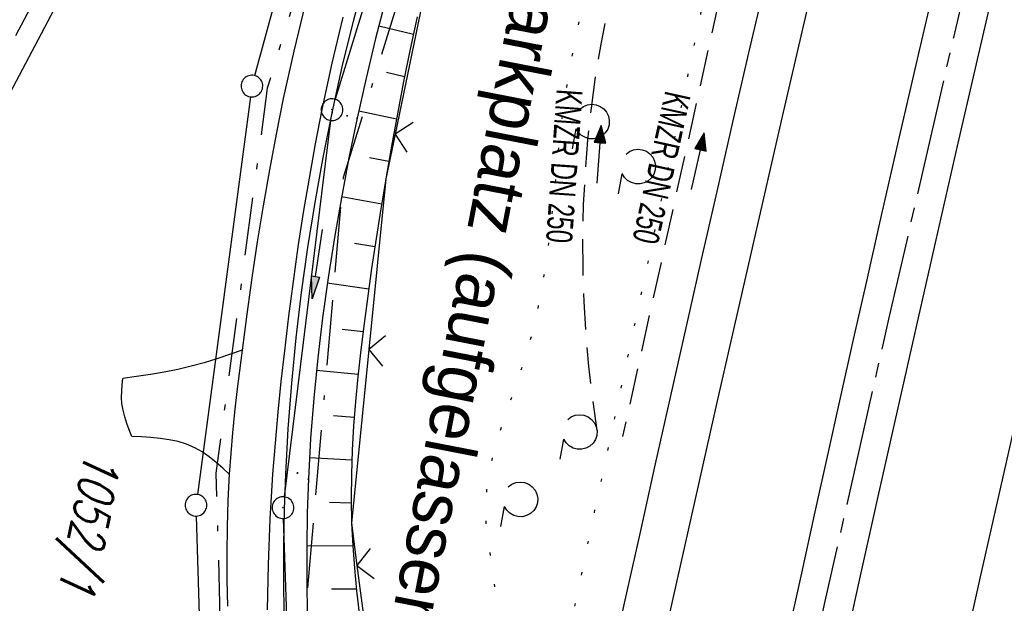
# Model space of a CAD drawing. Extents: x 510526 to 513920, y 467229 to 478797.
# Tile 319 of 467: x 512040 to 512108, y 475235 to 475275. Entities that reach past the tile are written whole.
import ezdxf

# ---------------------------------------------------------------- set-up
doc = ezdxf.new("R2010")
doc.units = 0
doc.header["$LTSCALE"] = 10
doc.header["$MEASUREMENT"] = 0
for name, pattern in [('ACAD_ISO16W100', [73, 15, -6.5, 15, -6.5, 15, -7, 1, -7]), ('ACHSE', [5.5, 4, -0.5, 0.5, -0.5]), ('AUSGEZOGEN', [0]), ('LT00', [0]), ('LT07', [0.22, 0.02, -0.2]), ('LT08', [0.42, 0.2, -0.1, 0.02, -0.1]), ('STRICHLINIE2', [0.375, 0.25, -0.125])]:
    doc.linetypes.add(name, pattern=pattern)
doc.layers.get('0').update_dxf_attribs({"linetype": 'LT00'})
for name, color, linetype in [('-AX-020', 250, 'ACHSE'), ('-Halt-Pfeil', 4, 'LT00'), ('-Haltung', 182, 'STRICHLINIE2'), ('-Haltungsbeschriftung', 182, 'LT00'), ('AS_TEXT_klein', 153, 'Continuous'), ('BAB-KABEL', 220, 'ACAD_ISO16W100'), ('DFK_AB_L', 21, 'LT00'), ('DFK_AB_P', 7, 'LT00'), ('DFK_FLUR_NR', 250, 'LT00'), ('DFK_GZPKT', 250, 'LT00'), ('DFK_KATASTER', 250, 'LT00'), ('GEHOELZ_SYMB', 252, 'Continuous'), ('GEMEINDEGRENZE', 3, 'LT08'), ('PFEIL', 140, 'AUSGEZOGEN'), ('STROM_UNTER', 80, 'LT08'), ('V90_AFBR_BAB', 250, 'LT00'), ('V90_BOESCH', 250, 'LT00'), ('V90_BOSCHUNG', 250, 'LT00'), ('V90_EINFAHRT', 250, 'LT00'), ('V90_GEHOELZ', 250, 'LT07'), ('V90_GRABEN', 250, 'LT00'), ('V90_LD_MARK', 250, 'LT00'), ('V90_PK_GR', 1, 'LT00'), ('V90_ZAUN', 40, 'LT00')]:
    doc.layers.add(name, color=color, linetype=linetype)
doc.styles.add('Haltungsbeschriftung', font='ARIAL.TTF', dxfattribs={"width": 0.75})
doc.styles.get("Standard").update_dxf_attribs({"font": 'romans.shx'})
doc.styles.add('UNIR-O', font='unir_o.shx', dxfattribs={"height": 2.5})

# ---------------------------------------------------------------- blocks, each defined once
blk = doc.blocks.new('SYMB7010')
at = {"color": 0, "linetype": 'ByBlock'}
for points in [[(-0.031408, 0.499213), (-0.093728, 0.49134), (-0.15457, 0.475719), (-0.212975, 0.452595), (-0.268021, 0.422333), (-0.31884, 0.385411), (-0.36463, 0.342411), (-0.40467, 0.29401), (-0.438329, 0.240973), (-0.465074, 0.184136), (-0.484486, 0.124395), (-0.496256, 0.062692), (-0.5002, 0)], [(0.5002, 0), (0.496256, 0.062692), (0.484485, 0.124395), (0.465074, 0.184136), (0.438329, 0.240973), (0.40467, 0.29401), (0.36463, 0.342411), (0.31884, 0.385411), (0.268021, 0.422333), (0.212975, 0.452595), (0.15457, 0.475719), (0.093728, 0.49134), (0.031408, 0.499213), (-0.031408, 0.499213)], [(-0.5002, 0), (-0.496256, -0.062692), (-0.484486, -0.124395), (-0.465075, -0.184136), (-0.438329, -0.240973), (-0.404671, -0.29401), (-0.36463, -0.342411), (-0.31884, -0.385411), (-0.268021, -0.422333), (-0.212975, -0.452595), (-0.154571, -0.475719), (-0.093728, -0.49134), (-0.031408, -0.499213), (0.031408, -0.499213)], [(0.031408, -0.499213), (0.093728, -0.491341), (0.15457, -0.475719), (0.212975, -0.452595), (0.268021, -0.422333), (0.31884, -0.385411), (0.36463, -0.342411), (0.404671, -0.294011), (0.438329, -0.240974), (0.465075, -0.184136), (0.484486, -0.124395), (0.496256, -0.062692), (0.500201, 0)]]:
    blk.add_lwpolyline(points, dxfattribs=at)
blk = doc.blocks.new('SYMB0003')
at = {"color": 0, "linetype": 'ByBlock'}
for p, q in [((-0.015712, 0), (0.010166, 0.012015)), ((0, -0.021257), (-0.015712, 0)), ((0.010166, 0.012015), (0, -0.021257))]:
    blk.add_line(p, q, dxfattribs=at)
for points in [[(-0.031395, 0.499013), (-0.093691, 0.491144), (-0.154509, 0.475528), (-0.21289, 0.452414), (-0.267913, 0.422164), (-0.318712, 0.385257), (-0.364484, 0.342274), (-0.404509, 0.293893), (-0.438154, 0.240877), (-0.464888, 0.184062), (-0.484292, 0.124345), (-0.496058, 0.062667), (-0.5, 0)], [(0.5, 0), (0.496057, 0.062667), (0.484292, 0.124345), (0.464888, 0.184062), (0.438153, 0.240877), (0.404509, 0.293893), (0.364484, 0.342274), (0.318712, 0.385257), (0.267913, 0.422164), (0.21289, 0.452414), (0.154509, 0.475528), (0.093691, 0.491144), (0.031395, 0.499013), (-0.031395, 0.499013)], [(-0.5, 0), (-0.496058, -0.062667), (-0.484292, -0.124345), (-0.464888, -0.184062), (-0.438154, -0.240877), (-0.404509, -0.293893), (-0.364485, -0.342274), (-0.318712, -0.385257), (-0.267914, -0.422164), (-0.21289, -0.452414), (-0.154509, -0.475529), (-0.093691, -0.491144), (-0.031395, -0.499014), (0.031395, -0.499014)], [(0.031395, -0.499014), (0.093691, -0.491144), (0.154509, -0.475529), (0.21289, -0.452414), (0.267914, -0.422164), (0.318712, -0.385257), (0.364485, -0.342274), (0.404509, -0.293893), (0.438154, -0.240877), (0.464889, -0.184062), (0.484292, -0.124345), (0.496058, -0.062667), (0.5, 0)]]:
    blk.add_lwpolyline(points, dxfattribs=at)
blk = doc.blocks.new('SYMB0011')
at = {"color": 0, "linetype": 'ByBlock'}
for p, q in [((0.5, 0), (-0.5, 0)), ((0, 0.5), (0, -0.5))]:
    blk.add_line(p, q, dxfattribs=at)
blk = doc.blocks.new('SYMB0024')
at = {"color": 0, "linetype": 'ByBlock'}
for p, q in [((-0.5, 0.5), (0, 0)), ((0, 0), (0.5, 0.5))]:
    blk.add_line(p, q, dxfattribs=at)
blk = doc.blocks.new('GEHOELZ_SYMB')
at = {"layer": 'GEHOELZ_SYMB'}
blk.add_line((0, 0), (1.4, 0), dxfattribs=at)
blk.add_lwpolyline([(-1.388, 0.017), (-1.612, 0.221), (-1.778, 0.474), (-1.876, 0.761), (-1.898, 1.063), (-1.844, 1.361), (-1.718, 1.636), (-1.526, 1.87), (-1.282, 2.05), (-1, 2.162), (-0.7, 2.2), (-0.4, 2.162), (-0.118, 2.05), (0.126, 1.87), (0.318, 1.636), (0.444, 1.361), (0.498, 1.063), (0.476, 0.761), (0.378, 0.474), (0.212, 0.221), (-0.012, 0.017)], dxfattribs=at)
blk = doc.blocks.new('Pfreil3')
at = {"layer": 'PFEIL'}
blk.add_hatch(color=256, dxfattribs=at).paths.add_polyline_path([(-1.549, 0.273), (-1.549, -0.273), (0, 0)])
for p, q in [((-1.549, 0), (-4.831, 0)), ((-1.549, -0.273), (-1.549, 0.273)), ((-1.549, 0.273), (0, 0)), ((0, 0), (-1.549, -0.273))]:
    blk.add_line(p, q, dxfattribs=at)
blk = doc.blocks.new('SYMB0070')
at = {"color": 0, "linetype": 'ByBlock'}
for p, q in [((-0.5, 0), (0.2, 0)), ((0.5, 0), (0.2, 0.1)), ((0.2, 0.1), (0.2, 0)), ((0.468, 0), (0.21, 0.086)), ((0.21, 0.086), (0.21, -0.086)), ((0.21, -0.086), (0.468, 0)), ((0.22, -0.072), (0.437, 0)), ((0.23, -0.058), (0.405, 0)), ((0.24, -0.045), (0.374, 0)), ((0.342, 0), (0.25, 0.031)), ((0.25, 0.031), (0.25, -0.031)), ((0.25, -0.031), (0.342, 0)), ((0.26, -0.017), (0.31, 0)), ((0.27, -0.003), (0.279, 0))]:
    blk.add_line(p, q, dxfattribs=at)
for points in [[(0.2, 0), (0.2, -0.1), (0.5, 0)], [(0.437, 0), (0.22, 0.072), (0.22, -0.072)], [(0.405, 0), (0.23, 0.058), (0.23, -0.058)], [(0.374, 0), (0.24, 0.045), (0.24, -0.045)], [(0.31, 0), (0.26, 0.017), (0.26, -0.017)], [(0.279, 0), (0.27, 0.003), (0.27, -0.003)]]:
    blk.add_lwpolyline(points, dxfattribs=at)

msp = doc.modelspace()

# ---------------------------------------------------------------- linework, layer by layer
at = {"layer": '-AX-020', "ltscale": 0.2, "flags": 128}
msp.add_lwpolyline([(513881.716, 478796.972), (513877.87, 478787.354), (513870.367, 478768.801), (513862.788, 478750.278), (513855.137, 478731.786), (513847.411, 478713.324), (513839.611, 478694.893), (513831.738, 478676.494), (513823.791, 478658.127), (513815.771, 478639.791), (513807.678, 478621.487), (513799.512, 478603.216), (513791.272, 478584.978), (513782.96, 478566.773), (513774.576, 478548.601), (513766.118, 478530.463), (513757.588, 478512.359), (513748.986, 478494.289), (513740.312, 478476.254), (513731.565, 478458.253), (513722.747, 478440.287), (513713.857, 478422.357), (513704.896, 478404.463), (513695.863, 478386.605), (513686.758, 478368.782), (513677.583, 478350.997), (513668.336, 478333.248), (513659.019, 478315.536), (513649.63, 478297.862), (513640.172, 478280.225), (513630.643, 478262.626), (513621.043, 478245.066), (513611.374, 478227.544), (513601.634, 478210.061), (513591.825, 478192.617), (513586.745, 478183.647), (513576.83, 478166.262), (513566.848, 478148.917), (513556.8, 478131.609), (513546.688, 478114.338), (513536.514, 478097.104), (513526.28, 478079.906), (513515.988, 478062.743), (513505.638, 478045.613), (513495.234, 478028.517), (513484.778, 478011.453), (513474.27, 477994.421), (513463.712, 477977.419), (513453.108, 477960.447), (513442.457, 477943.503), (513431.762, 477926.587), (513421.026, 477909.698), (513410.248, 477892.835), (513399.432, 477875.997), (513388.579, 477859.182), (513377.691, 477842.39), (513366.769, 477825.62), (513355.815, 477808.871), (513344.831, 477792.142), (513333.819, 477775.431), (513322.78, 477758.738), (513311.715, 477742.062), (513300.628, 477725.401), (513289.519, 477708.754), (513278.389, 477692.121), (513267.242, 477675.5), (513256.078, 477658.891), (513244.899, 477642.291), (513233.706, 477625.7), (513222.502, 477609.117), (513211.288, 477592.542), (513200.066, 477575.971), (513188.837, 477559.405), (513177.603, 477542.843), (513166.366, 477526.282), (513154.797, 477509.239), (513142.496, 477491.114), (513130.197, 477472.988), (513117.902, 477454.859), (513105.613, 477436.726), (513093.333, 477418.587), (513081.064, 477400.44), (513068.808, 477382.285), (513056.567, 477364.119), (513044.344, 477345.942), (513032.141, 477327.752), (513019.958, 477309.547), (513007.8, 477291.325), (512995.668, 477273.087), (512983.565, 477254.83), (512971.492, 477236.552), (512959.452, 477218.253), (512947.447, 477199.931), (512935.479, 477181.584), (512923.551, 477163.212), (512911.665, 477144.812), (512899.822, 477126.385), (512888.026, 477107.927), (512876.279, 477089.439), (512864.582, 477070.918), (512852.939, 477052.364), (512841.352, 477033.775), (512829.822, 477015.15), (512818.352, 476996.488), (512806.945, 476977.787), (512795.603, 476959.048), (512789.644, 476949.141), (512778.405, 476930.339), (512767.236, 476911.496), (512756.135, 476892.613), (512745.103, 476873.688), (512734.14, 476854.724), (512723.246, 476835.72), (512712.422, 476816.676), (512701.668, 476797.593), (512690.983, 476778.471), (512680.369, 476759.309), (512669.824, 476740.11), (512659.35, 476720.871), (512648.946, 476701.595), (512638.612, 476682.281), (512628.349, 476662.929), (512618.157, 476643.54), (512608.036, 476624.113), (512597.985, 476604.65), (512588.006, 476585.15), (512578.098, 476565.614), (512568.261, 476546.042), (512558.497, 476526.434), (512548.803, 476506.791), (512539.182, 476487.112), (512529.632, 476467.399), (512520.155, 476447.65), (512510.749, 476427.867), (512501.416, 476408.05), (512492.156, 476388.199), (512482.968, 476368.314), (512473.852, 476348.396), (512464.81, 476328.445), (512455.84, 476308.46), (512446.944, 476288.443), (512438.12, 476268.394), (512429.37, 476248.313), (512420.694, 476228.2), (512412.09, 476208.055), (512403.561, 476187.879), (512395.105, 476167.672), (512386.723, 476147.434), (512378.415, 476127.166), (512370.181, 476106.867), (512362.021, 476086.539), (512353.936, 476066.181), (512345.925, 476045.794), (512337.988, 476025.377), (512330.127, 476004.932), (512322.339, 475984.458), (512314.627, 475963.955), (512306.989, 475943.425), (512299.427, 475922.867), (512291.94, 475902.281), (512284.528, 475881.669), (512277.191, 475861.029), (512269.93, 475840.362), (512262.744, 475819.67), (512255.634, 475798.951), (512248.599, 475778.206), (512241.641, 475757.436), (512234.758, 475736.641), (512227.951, 475715.82), (512221.221, 475694.975), (512214.566, 475674.105), (512207.988, 475653.211), (512201.487, 475632.294), (512200.128, 475627.887), (512194.281, 475608.791), (512188.5, 475589.674), (512182.785, 475570.538), (512177.137, 475551.381), (512171.56, 475532.204), (512166.053, 475513.007), (512160.618, 475493.788), (512155.257, 475474.55), (512149.971, 475455.29), (512148.09, 475448.361), (512142.908, 475429.074), (512137.804, 475409.765), (512132.778, 475390.436), (512127.829, 475371.088), (512122.957, 475351.719), (512118.163, 475332.332), (512113.447, 475312.925), (512108.808, 475293.499), (512104.247, 475274.055), (512099.765, 475254.593), (512095.36, 475235.113), (512091.033, 475215.616), (512086.785, 475196.101), (512082.614, 475176.57), (512078.522, 475157.022), (512074.508, 475137.458), (512070.573, 475117.878), (512066.716, 475098.282), (512063.238, 475080.246), (512059.532, 475060.621), (512055.901, 475040.983), (512052.344, 475021.33), (512048.857, 475001.665), (512045.438, 474981.988), (512042.084, 474962.3), (512038.794, 474942.602), (512035.562, 474922.893), (512032.388, 474903.175), (512029.269, 474883.449), (512026.201, 474863.714), (512023.183, 474843.972), (512020.21, 474824.222), (512017.282, 474804.467), (512014.394, 474784.705), (512011.544, 474764.937), (512008.73, 474745.165), (512005.949, 474725.388), (512003.198, 474705.607), (512000.474, 474685.821), (511997.775, 474666.033), (511995.098, 474646.242), (511992.439, 474626.448), (511989.798, 474606.651), (511987.169, 474586.854), (511984.552, 474567.054), (511981.943, 474547.253), (511979.34, 474527.452), (511976.744, 474507.689), (511975.127, 474495.377), (511973.477, 474482.815), (511971.825, 474470.254), (511970.169, 474457.693), (511968.506, 474445.133), (511966.835, 474432.574), (511965.154, 474420.016), (511963.46, 474407.46), (511961.752, 474394.906), (511960.027, 474382.355), (511958.283, 474369.806), (511956.518, 474357.259), (511954.73, 474344.717), (511952.918, 474332.177), (511951.078, 474319.642), (511949.209, 474307.111), (511947.309, 474294.584), (511945.376, 474282.063), (511943.407, 474269.547), (511941.4, 474257.038), (511939.355, 474244.534), (511937.267, 474232.038), (511935.137, 474219.549), (511932.96, 474207.067), (511930.736, 474194.594), (511928.462, 474182.131), (511926.136, 474169.676), (511923.757, 474157.232), (511921.321, 474144.799), (511918.829, 474132.377), (511916.276, 474119.967), (511913.661, 474107.57), (511910.982, 474095.187), (511908.238, 474082.818), (511905.425, 474070.464), (511902.544, 474058.127), (511899.59, 474045.806), (511896.562, 474033.504), (511893.47, 474021.261), (511890.29, 474008.997), (511887.033, 473996.753), (511883.699, 473984.53), (511880.287, 473972.328), (511876.798, 473960.148), (511873.233, 473947.991), (511869.591, 473935.856), (511865.873, 473923.745), (511862.077, 473911.656), (511858.206, 473899.593), (511854.259, 473887.554), (511850.236, 473875.54), (511846.136, 473863.552), (511841.962, 473851.59), (511837.711, 473839.654), (511833.386, 473827.746), (511828.985, 473815.865), (511824.51, 473804.012), (511819.96, 473792.188), (511815.335, 473780.392), (511810.636, 473768.626), (511805.863, 473756.89), (511801.015, 473745.185), (511796.094, 473733.51), (511791.099, 473721.866), (511786.031, 473710.255), (511780.889, 473698.675), (511775.675, 473687.128), (511770.388, 473675.615), (511765.028, 473664.135), (511759.596, 473652.689), (511754.091, 473641.278), (511748.515, 473629.901), (511742.867, 473618.56), (511737.147, 473607.255), (511731.356, 473595.986), (511725.494, 473584.754), (511719.562, 473573.559), (511713.558, 473562.402), (511707.485, 473551.283), (511701.341, 473540.203), (511695.128, 473529.162), (511688.845, 473518.159), (511682.492, 473507.198), (511676.07, 473496.276), (511669.58, 473485.395), (511663.021, 473474.555), (511656.394, 473463.757), (511649.699, 473453.001), (511642.935, 473442.288), (511636.105, 473431.617), (511629.207, 473420.99), (511622.242, 473410.406), (511615.211, 473399.867), (511608.113, 473389.372), (511600.949, 473378.922), (511593.719, 473368.518), (511586.423, 473358.16), (511579.062, 473347.848), (511571.637, 473337.582), (511564.147, 473327.364), (511556.592, 473317.193), (511548.973, 473307.07), (511541.291, 473296.996), (511533.545, 473286.969), (511525.735, 473276.993), (511517.863, 473267.066), (511509.929, 473257.188), (511501.932, 473247.361), (511493.873, 473237.584), (511485.753, 473227.859), (511477.572, 473218.186), (511475.548, 473215.811), (511467.291, 473206.202), (511458.976, 473196.642), (511450.605, 473187.132), (511442.182, 473177.667), (511433.709, 473168.249), (511425.188, 473158.872), (511416.622, 473149.537), (511408.014, 473140.241), (511399.365, 473130.982), (511390.679, 473121.758), (511381.958, 473112.568), (511373.205, 473103.409), (511364.421, 473094.278), (511355.61, 473085.175), (511346.772, 473076.096), (511337.912, 473067.039), (511329.031, 473058.003), (511320.132, 473048.986), (511311.216, 473039.984), (511302.286, 473030.997), (511293.345, 473022.02), (511284.394, 473013.053), (511275.436, 473004.094), (511266.473, 472995.139), (511255.909, 472984.591), (511236.789, 472965.502), (511230.177, 472958.9), (511223.567, 472952.294), (511216.964, 472945.683), (511210.368, 472939.063), (511203.785, 472932.433), (511197.215, 472925.788), (511190.663, 472919.125), (511184.131, 472912.443), (511177.622, 472905.739), (511171.139, 472899.01), (511164.685, 472892.252), (511158.263, 472885.464), (511151.877, 472878.643), (511145.529, 472871.786), (511139.222, 472864.891), (511132.96, 472857.955), (511126.746, 472850.976), (511120.583, 472843.952), (511114.476, 472836.881), (511109.32, 472830.82), (511103.322, 472823.655), (511097.386, 472816.438), (511091.511, 472809.171), (511085.699, 472801.854), (511079.95, 472794.488), (511074.265, 472787.072), (511068.642, 472779.609), (511063.084, 472772.097), (511057.591, 472764.538), (511052.162, 472756.933), (511046.799, 472749.281), (511041.501, 472741.584), (511036.27, 472733.841), (511031.105, 472726.054), (511026.007, 472718.223), (511020.976, 472710.349), (511016.012, 472702.431), (511011.117, 472694.472), (511006.29, 472686.471), (511001.532, 472678.429), (510996.842, 472670.347), (510992.223, 472662.225), (510987.672, 472654.063), (510983.192, 472645.863), (510978.782, 472637.625), (510974.443, 472629.349), (510970.175, 472621.036), (510965.978, 472612.687), (510961.853, 472604.303), (510957.799, 472595.883), (510953.818, 472587.43), (510949.91, 472578.942), (510946.074, 472570.422), (510942.311, 472561.868), (510938.622, 472553.283), (510935.007, 472544.666), (510931.465, 472536.02), (510927.997, 472527.343), (510924.604, 472518.636), (510921.286, 472509.901), (510918.042, 472501.138), (510914.874, 472492.347), (510911.781, 472483.529), (510908.763, 472474.686), (510905.821, 472465.817), (510902.956, 472456.923), (510900.166, 472448.004), (510897.454, 472439.062), (510894.817, 472430.098), (510892.258, 472421.111), (510889.776, 472412.102), (510887.37, 472403.073), (510885.043, 472394.023), (510882.792, 472384.954), (510880.62, 472375.866), (510878.525, 472366.759), (510876.509, 472357.635), (510874.57, 472348.494), (510872.71, 472339.337), (510870.929, 472330.164), (510869.226, 472320.976), (510867.602, 472311.774), (510866.056, 472302.558), (510864.59, 472293.33), (510863.202, 472284.089), (510861.894, 472274.837), (510860.665, 472265.574), (510859.516, 472256.301), (510858.445, 472247.018), (510857.455, 472237.726), (510856.544, 472228.427), (510855.712, 472219.119), (510854.96, 472209.806), (510854.288, 472200.485), (510853.696, 472191.159), (510853.184, 472181.829), (510852.752, 472172.495), (510852.399, 472163.157), (510852.127, 472153.817), (510851.934, 472144.475), (510851.822, 472135.131), (510851.789, 472125.787), (510851.836, 472116.443), (510851.964, 472107.1), (510852.009, 472104.711), (510852.237, 472095.37), (510852.543, 472086.03), (510852.927, 472076.694), (510853.387, 472067.361), (510853.922, 472058.032), (510854.53, 472048.707), (510855.21, 472039.388), (510855.961, 472030.074), (510856.782, 472020.766), (510857.671, 472011.464), (510858.627, 472002.169), (510859.649, 471992.88), (510860.734, 471983.599), (510861.883, 471974.326), (510863.094, 471965.06), (510864.364, 471955.802), (510865.694, 471946.554), (510867.082, 471937.313), (510868.525, 471928.081), (510870.024, 471918.857), (510871.577, 471909.643), (510873.182, 471900.438), (510874.839, 471891.241), (510876.545, 471882.054), (510878.3, 471872.876), (510880.102, 471863.708), (510881.95, 471854.548), (510883.842, 471845.397), (510885.778, 471836.255), (510887.756, 471827.123), (510889.775, 471817.999), (510891.834, 471808.885), (510893.93, 471799.779), (510896.064, 471790.681), (510898.233, 471781.592), (510900.437, 471772.511), (510902.673, 471763.439), (510904.942, 471754.374), (510907.241, 471745.317), (510909.57, 471736.267), (510911.926, 471727.225), (510914.31, 471718.19), (510916.719, 471709.161), (510919.152, 471700.139), (510921.608, 471691.124), (510924.087, 471682.114), (510926.585, 471673.11), (510929.104, 471664.112), (510931.64, 471655.118), (510934.193, 471646.129), (510936.762, 471637.145), (510939.345, 471628.165), (510941.941, 471619.188), (510944.55, 471610.216), (510947.169, 471601.246), (510949.797, 471592.279), (510952.434, 471583.314), (510955.078, 471574.352), (510957.727, 471565.391), (510960.382, 471556.431), (510963.039, 471547.473), (510967.703, 471531.767), (510970.248, 471523.199), (510975.26, 471506.323), (510980.27, 471489.445), (510985.273, 471472.566), (510990.267, 471455.684), (510995.248, 471438.798), (511000.214, 471421.908), (511005.162, 471405.012), (511010.087, 471388.11), (511014.988, 471371.201), (511019.861, 471354.283), (511024.703, 471337.357), (511029.511, 471320.421), (511034.281, 471303.475), (511039.011, 471286.517), (511043.698, 471269.547), (511048.338, 471252.564), (511052.928, 471235.568), (511057.465, 471218.557), (511061.945, 471201.532), (511066.367, 471184.491), (511070.726, 471167.434), (511075.019, 471150.36), (511079.243, 471133.269), (511083.395, 471116.16), (511086.572, 471102.843), (511090.589, 471085.702), (511094.527, 471068.543), (511098.388, 471051.366), (511102.17, 471034.172), (511105.875, 471016.961), (511109.501, 470999.734), (511113.048, 470982.489), (511116.518, 470965.23), (511119.908, 470947.954), (511123.221, 470930.663), (511126.454, 470913.357), (511129.609, 470896.037), (511132.686, 470878.703), (511135.683, 470861.354), (511138.602, 470843.993), (511141.441, 470826.619), (511144.202, 470809.231), (511146.884, 470791.831), (511149.487, 470774.42), (511152.01, 470756.996), (511154.454, 470739.562), (511156.819, 470722.116), (511159.105, 470704.66), (511161.311, 470687.193), (511163.438, 470669.717), (511165.485, 470652.232), (511165.638, 470650.897), (511167.873, 470631.022), (511170.027, 470611.138), (511172.103, 470591.246), (511174.098, 470571.346), (511176.014, 470551.438), (511177.851, 470531.523), (511179.526, 470512.546), (511180.884, 470496.345), (511182.163, 470480.137), (511183.363, 470463.922), (511184.482, 470447.702), (511185.522, 470431.478), (511186.482, 470415.247), (511187.362, 470399.013), (511188.162, 470382.774), (511188.882, 470366.532), (511189.522, 470350.286), (511190.082, 470334.037), (511190.563, 470317.786), (511190.963, 470301.532), (511191.284, 470285.277), (511191.524, 470269.02), (511191.684, 470252.763), (511191.765, 470236.505), (511191.765, 470220.247), (511191.686, 470203.988), (511191.526, 470187.731), (511191.287, 470171.474), (511191.243, 470169.007), (511190.912, 470152.752), (511190.504, 470136.499), (511190.023, 470120.247), (511189.472, 470103.998), (511188.854, 470087.752), (511188.173, 470071.508), (511187.432, 470055.266), (511186.634, 470039.027), (511185.783, 470022.791), (511184.882, 470006.558), (511183.935, 469990.327), (511182.944, 469974.099), (511181.913, 469957.873), (511180.846, 469941.65), (511179.745, 469925.429), (511178.614, 469909.21), (511177.457, 469892.993), (511176.276, 469876.777), (511175.075, 469860.563), (511173.858, 469844.35), (511172.627, 469828.139), (511171.386, 469811.927), (511170.138, 469795.717), (511168.847, 469778.991), (511030.959, 467993.348), (511029.419, 467973.407), (511027.883, 467953.466), (511026.353, 467933.525), (511024.832, 467913.582), (511023.323, 467893.64), (511021.828, 467873.695), (511020.353, 467853.75), (511018.898, 467833.804), (511017.467, 467813.855), (511016.063, 467793.903), (511014.69, 467773.951), (511013.35, 467753.995), (511012.046, 467734.038), (511010.782, 467714.078), (511009.56, 467694.116), (511008.383, 467674.151), (511007.254, 467654.183), (511006.177, 467634.211), (511005.154, 467614.237), (511004.188, 467594.261), (511003.284, 467574.281), (511002.442, 467554.299), (511001.667, 467534.314), (511000.962, 467514.327), (511000.329, 467494.336), (510999.772, 467474.345), (510999.556, 467465.709), (510999.112, 467445.714), (510998.747, 467425.717), (510998.463, 467405.719), (510998.259, 467385.719), (510998.135, 467365.72), (510998.091, 467345.72), (510998.127, 467325.72), (510998.243, 467305.721), (510998.439, 467285.721), (510998.715, 467265.723), (510999.071, 467245.726), (510999.432, 467229.156)], dxfattribs=at)
at = {"layer": '-Haltung'}
msp.add_line((512088.895, 475280.461), (512081.376, 475246.496), dxfattribs=at)
msp.add_arc((512158.143, 475259.482), 79.54, 163.3346, 189.09845, dxfattribs=at)
at = {"layer": 'BAB-KABEL', "ltscale": 0.03, "flags": 128}
msp.add_lwpolyline([(513339.839, 477816.319), (513312.266, 477774.649), (513284.672, 477732.996), (513252.5, 477694.412), (513223.881, 477653.496), (513195.795, 477612.121), (513167.629, 477570.875), (513139.88, 477529.298), (513111.793, 477487.916), (513083.807, 477446.454), (513055.844, 477404.978), (513022.492, 477355.034), (513000.515, 477321.52), (512973.122, 477279.62), (512945.422, 477237.871), (512917.575, 477196.217), (512879.155, 477137.499), (512858.339, 477103.216), (512837.389, 477068.954), (512811.451, 477026.06), (512784.195, 476983.896), (512756.652, 476941.559), (512731.123, 476898.632), (512706.393, 476854.964), (512681.949, 476811.101), (512658.869, 476770.394), (512633.742, 476723.052), (512609.823, 476678.973), (512586.03, 476634.72), (512574.463, 476609.04), (512565.77, 476584.237), (512545.206, 476542.916), (512523.454, 476497.739), (512501.769, 476452.474), (512480.246, 476407.171), (512458.846, 476361.789), (512438.563, 476315.939), (512418.177, 476270.118), (512378.72, 476177.833), (512359.892, 476131.364), (512341.348, 476084.783), (512322.575, 476038.314), (512304.817, 475991.341), (512287.677, 475944.24), (512270.282, 475897.168), (512254.121, 475849.696), (512237.768, 475802.276), (512221.53, 475754.824), (512205.859, 475707.192), (512190.782, 475659.377), (512175.78, 475611.52), (512161.516, 475563.423), (512145.692, 475515.804), (512137.725, 475496.074), (512130.625, 475467.918), (512119.035, 475418.91), (512105.583, 475370.555), (512100.73, 475351.099), (512084.182, 475320.513), (512082.618, 475318.668), (512071.987, 475296.243), (512062.064, 475264.372), (512059.316, 475232.902), (512061.872, 475193.176), (512054.818, 475143.1), (512045.689, 475099.989), (512036.29, 475050.898), (512027.273, 475001.725), (512018.223, 474952.549), (512008.899, 474903.418), (512000.14, 474854.229), (511992.355, 474804.855), (511985.273, 474755.369), (511977.385, 474700.851), (511969.41, 474646.425), (511966.53, 474615.204), (511972.795, 474604.79), (511970.049, 474596.165), (511959.565, 474586.374), (511941.907, 474517.478), (511936.852, 474477.772), (511926.657, 474399.733), (511919.973, 474355.376), (511910.09, 474296.615), (511899.454, 474238.126), (511883.784, 474152.683), (511870.289, 474094.001), (511857.131, 474053.876), (511852.776, 474012.454), (511853.171, 473966.862), (511852.492, 473957.146), (511851.311, 473949.656), (511841.692, 473942.065), (511825.821, 473895.229), (511826.651, 473894.117), (511810.899, 473851.945), (511793.573, 473805.027), (511775.285, 473758.358), (511755.124, 473712.475), (511734.052, 473667.008), (511712.225, 473621.972), (511689.498, 473577.273), (511665.157, 473533.497), (511639.854, 473490.241), (511612.908, 473448.14), (511601.588, 473431.806), (511558.048, 473366.072), (511514.894, 473306.01), (511484.056, 473267.454), (511450.631, 473224.7), (511393.065, 473164.53), (511363.017, 473132.866), (511308.517, 473076.446), (511275.572, 473040.359), (511243.006, 473009.331), (511235.22, 472986.054), (511231.03, 472981.056), (511075.99, 472813.106), (511070.243, 472807.304), (511057.801, 472797.513), (511038.028, 472769.96), (511010.695, 472730.526), (510983.876, 472687.185), (510959.577, 472643.761), (510934.3, 472604.326), (510904.804, 472574.327), (510913.914, 472558.288), (510911.702, 472550.665), (510911.228, 472549.239), (510895.971, 472514.712), (510882.655, 472477.924), (510872.403, 472460.753), (510857.497, 472432.352), (510836.101, 472381.12), (510836.281, 472368.894), (510832.944, 472355.972), (510830.181, 472332.026), (510848.219, 472325.537), (510838.512, 472271.416), (510831.965, 472215.431), (510830.702, 472169.392), (510828.833, 472118.665), (510829.075, 472067.625), (510833.949, 472011.739), (510842.444, 471951.437), (510849.978, 471906.34), (510856.18, 471866.272), (510867.229, 471812.821), (510879.853, 471762.875), (510891.506, 471713.806), (510903.789, 471665.07), (510916.063, 471616.285), (510929.638, 471568.076), (510950.958, 471501.368), (510971.606, 471429.824), (510974.35, 471422.765), (510989.551, 471366.875), (511004.499, 471314.199), (511016.364, 471270.838), (511026.276, 471232.419), (511039.24, 471184.146), (511056.597, 471116.881), (511065.905, 471078.265), (511077.604, 471030.011), (511089.225, 470981.622), (511098.911, 470932.895), (511107.165, 470884.025), (511116.152, 470835.042), (511125.079, 470786.059), (511133.148, 470736.973), (511137.299, 470706.315), (511129.89, 470689.715), (511129.543, 470684.612), (511132.443, 470671.581), (511143.113, 470670.948), (511145.784, 470638.261), (511151.08, 470588.888), (511155.977, 470539.416), (511159.512, 470489.779), (511162.627, 470440.141), (511165.944, 470390.621), (511167.842, 470340.945), (511167.805, 470291.237), (511167.773, 470272.425), (511169.192, 470243.962), (511168.974, 470223.344), (511163.734, 470203.872), (511151.457, 470170.118), (511152.401, 470145.764), (511161.627, 470107.325), (511162.261, 470078.654), (511157.084, 470021.39), (511153.973, 469975.779), (511150.229, 469924.108), (511146.614, 469878.373), (511141.044, 469826.728), (511133.852, 469745.039), (511131.815, 469700.017), (511128.932, 469655.166), (511125.194, 469595.287), (511130.663, 469554.69), (511130.405, 469544.669), (511121.691, 469477.401)], dxfattribs=at)
at = {"layer": 'DFK_AB_L'}
for p, q in [((512069.07, 475294.433), (512061.51, 475269.777)), ((512057.992, 475242.314), (512061.198, 475268.316)), ((512058.884, 475213.6), (512057.926, 475240.82))]:
    msp.add_line(p, q, dxfattribs=at)
at = {"layer": 'DFK_KATASTER'}
for p, q in [((511998.53, 475193.473), (512046.17, 475283.757)), ((512055.948, 475271.413), (512059.262, 475283.517)), ((512055.651, 475269.947), (512051.98, 475242.483)), ((512051.903, 475240.99), (512052.737, 475213.53))]:
    msp.add_line(p, q, dxfattribs=at)
at = {"layer": 'GEMEINDEGRENZE', "ltscale": 2.5, "flags": 128}
msp.add_lwpolyline([(512449.042, 475402.043), (512420.177, 475407.565), (512394.807, 475414.054), (512349.273, 475430.894), (512332.552, 475438.84), (512267.813, 475490.734), (512251.305, 475522.191), (512242.372, 475555.297), (512229.966, 475584.983), (512227.01, 475610.403), (512238.863, 475661.136), (512275.546, 475791.694), (512297.962, 475860.403), (512299.316, 475864.34), (512322.104, 475898.593), (512340.391, 475931.958), (512366.594, 476019.311), (512318.086, 476028.592), (512312.283, 476031.122), (512305.694, 476033.81), (512287.822, 475996.961), (512243.161, 475928.693), (512232.748, 475919.285), (512200.581, 475820.897), (512193.735, 475799.022), (512174.798, 475704.059), (512153.081, 475591.513), (512137.53, 475520.718), (512131.519, 475505.406), (512079.506, 475365.736), (512045.164, 475285.065), (511996.853, 475193.51), (511968.58, 475139.946), (511923.925, 475031.144), (511909.15, 474966.235), (511901.23, 474898.737), (511940.213, 474729.591), (511948.11, 474671.168), (511959.932, 474649.278), (511949.368, 474579.355), (511923.586, 474424.01), (511922.286, 474397.281), (511902.072, 474265.529), (511883.418, 474171.19), (511840.834, 474046.671), (511811.057, 474002.189), (511789.857, 473974.022), (511738.643, 473910.572), (511734.929, 473905.975), (511711.896, 473880.455), (511676.775, 473841.536), (511661.057, 473825.368), (511656.149, 473820.18), (511647.785, 473811.308), (511604.862, 473771.83), (511589.09, 473758.195), (511554.149, 473690.454), (511530.615, 473670.042), (511510.607, 473640.164), (511417.146, 473647.451), (511399.927, 473617.635), (511399.303, 473598.994), (511391.568, 473572.158), (511385.527, 473532.588), (511382.424, 473506.568), (511379.564, 473490.687), (511376.762, 473467.525), (511377.202, 473446.756), (511375.159, 473429.799), (511374.8, 473404.865), (511375.414, 473387.274), (511377.463, 473378.267), (511379.748, 473364.153), (511381.834, 473342.87), (511384.505, 473307.855), (511383.005, 473292.206), (511378.941, 473272.503), (511363.924, 473241.627), (511343.536, 473221.822), (511333.863, 473218.847), (511320.582, 473208.545), (511312.839, 473198.803), (511304.613, 473186.129), (511295.338, 473174.248), (511276.665, 473143.257), (511247.062, 473107.829), (511220.154, 473075.522), (511209.956, 473060.179), (511192.691, 473040.287), (511159.706, 473009.473), (511137.791, 472985.618), (511138.234, 472997.658), (511133.946, 473001.3), (511127.754, 472996.4), (511117.541, 472978.813), (511095.455, 472960.681), (511068.721, 472945.374), (511062.623, 472935.673), (511054.274, 472932.268), (511004.989, 472918.683), (510993.385, 472905.545), (510985.6, 472889.865), (510969.156, 472866.894), (510956.817, 472847.223), (510952.628, 472840.298), (510942.144, 472834.756), (510925.191, 472825.028), (510922.969, 472827.249), (510875.459, 472874.79), (510825.127, 472925.202), (510821.3, 472929.056), (510869.782, 472985.538), (510927.923, 473053.118), (510935.973, 473062.469), (510982.9, 473117.01), (510983.353, 473117.614), (510990.272, 473126.704), (510995.255, 473137.196), (510997.977, 473148.976), (510999.628, 473159.454), (511014.288, 473252.434)], dxfattribs=at)
at = {"layer": 'STROM_UNTER', "ltscale": 2, "flags": 128}
msp.add_lwpolyline([(512106.832, 475395.449), (512100.577, 475370.649), (512096.589, 475359.469), (512083.838, 475334.326), (512065.066, 475297.358), (512056.809, 475270.549), (512053.261, 475243.943), (512053.983, 475218.368), (512054.849, 475186.752), (512052.455, 475168.777), (512050.173, 475152.953), (512034.954, 475075.22), (512023.847, 475014.474), (512009.039, 474933.576), (511995.081, 474858.819), (511990.716, 474830.746), (511982.93, 474777.15), (511977.714, 474741.754), (511964.506, 474649.994), (511961.195, 474618.195), (511958.966, 474609.715), (511956.304, 474599.655), (511945.517, 474601.667), (511868.654, 474617.784), (511864.09, 474615.85), (511856.826, 474617.215), (511855.029, 474620.305), (511851.476, 474623.063), (511837.524, 474630.752), (511826.161, 474638.944)], dxfattribs=at)
at = {"layer": 'V90_AFBR_BAB'}
for points in [[(512096.442, 475230.579), (512097.738, 475236.437), (512099.053, 475242.35), (512100.376, 475248.261), (512101.707, 475254.17), (512103.047, 475260.077), (512104.438, 475266.158), (512105.84, 475272.237), (512107.252, 475278.313), (512108.672, 475284.388), (512110.088, 475290.408), (512111.513, 475296.425), (512112.948, 475302.441), (512114.394, 475308.453), (512115.78, 475314.164), (512117.176, 475319.872), (512118.583, 475325.578)], [(512113.796, 475323.009), (512112.673, 475318.402), (512111.554, 475313.794), (512110.439, 475309.185), (512108.984, 475303.148), (512107.535, 475297.109), (512106.094, 475291.068), (512104.662, 475285.025), (512103.265, 475279.083), (512101.879, 475273.138), (512100.505, 475267.191), (512099.145, 475261.24), (512098.233, 475257.21), (512097.326, 475253.18), (512096.424, 475249.148), (512095.525, 475245.115), (512094.629, 475241.082), (512093.733, 475237.049), (512092.699, 475232.394)], [(512080.508, 475230.464), (512081.553, 475235.176), (512082.602, 475239.887), (512083.653, 475244.592), (512084.708, 475249.297), (512085.767, 475254), (512086.832, 475258.702), (512087.904, 475263.403), (512089.005, 475268.197), (512090.112, 475272.99), (512091.226, 475277.782), (512092.344, 475282.572), (512093.465, 475287.362), (512094.64, 475292.366), (512095.82, 475297.37), (512097.005, 475302.372), (512098.199, 475307.372), (512099.403, 475312.369), (512100.512, 475316.931), (512101.629, 475321.492)], [(512059.44, 475276.336), (512058.645, 475273.095), (512057.92, 475269.838), (512057.419, 475267.369), (512056.955, 475264.894), (512056.524, 475262.413), (512056.123, 475259.927), (512055.749, 475257.435), (512055.397, 475254.94), (512055.066, 475252.442), (512054.885, 475251.017), (512054.714, 475249.591), (512054.554, 475248.165), (512054.411, 475246.737), (512054.286, 475245.309), (512054.184, 475243.879), (512054.091, 475242.057), (512054.037, 475240.235), (512054.017, 475238.41), (512054.027, 475236.585), (512054.064, 475234.759)], [(512056.82, 475234.52), (512056.887, 475237.647), (512057.015, 475240.771), (512057.206, 475243.892), (512057.373, 475246.025), (512057.565, 475248.155), (512057.782, 475250.283), (512058.018, 475252.408), (512058.306, 475254.801), (512058.618, 475257.192), (512058.957, 475259.578), (512059.323, 475261.961), (512059.72, 475264.338), (512060.15, 475266.71), (512060.615, 475269.076), (512061.302, 475272.267), (512062.057, 475275.444)]]:
    msp.add_lwpolyline(points, dxfattribs=at)
at = {"layer": 'V90_BOESCH'}
msp.add_lwpolyline([(512067.175, 475275.468), (512066.69, 475273.242), (512066.236, 475271.008), (512065.807, 475268.77), (512065.401, 475266.528), (512065.012, 475264.283), (512064.669, 475262.222), (512064.34, 475260.16), (512064.028, 475258.094), (512063.734, 475256.025), (512063.46, 475253.951), (512063.257, 475252.274), (512063.073, 475250.595), (512062.913, 475248.914), (512062.782, 475247.231), (512062.685, 475245.547), (512062.626, 475243.863), (512062.61, 475242.18), (512062.642, 475240.498), (512062.716, 475238.942), (512062.831, 475237.387), (512062.98, 475235.835), (512063.159, 475234.283)], dxfattribs=at)
at = {"layer": 'V90_BOSCHUNG'}
for p, q in [((512064.526, 475274.862), (512066.91, 475274.268)), ((512065.057, 475271.639), (512066.304, 475271.35)), ((512063.143, 475268.983), (512065.743, 475268.424)), ((512063.87, 475265.759), (512065.22, 475265.492)), ((512061.949, 475263.059), (512064.724, 475262.555)), ((512062.843, 475259.848), (512064.256, 475259.615)), ((512060.963, 475257.089), (512063.824, 475256.676)), ((512061.995, 475253.91), (512063.433, 475253.733)), ((512060.214, 475251.077), (512063.092, 475250.783)), ((512061.381, 475247.943), (512062.825, 475247.826)), ((512059.731, 475245.03), (512062.656, 475244.869)), ((512061.106, 475241.953), (512062.612, 475241.909)), ((512059.539, 475238.966), (512062.717, 475238.939)), ((512061.254, 475235.954), (512062.966, 475235.973))]:
    msp.add_line(p, q, dxfattribs=at)
at = {"layer": 'V90_EINFAHRT'}
for points in [[(512055.066, 475252.442), (512054.194, 475252.142), (512053.32, 475251.851), (512052.441, 475251.579), (512051.555, 475251.334), (512050.622, 475251.116), (512049.68, 475250.929), (512048.733, 475250.767), (512047.781, 475250.62), (512046.828, 475250.482)], [(512047.455, 475246.492), (512047.274, 475246.939), (512047.104, 475247.387), (512046.955, 475247.838), (512046.839, 475248.294), (512046.765, 475248.754), (512046.742, 475249.181), (512046.752, 475249.613), (512046.784, 475250.047), (512046.828, 475250.482)], [(512054.184, 475243.879), (512053.73, 475244.296), (512053.271, 475244.7), (512052.8, 475245.079), (512052.313, 475245.419), (512051.803, 475245.71), (512051.239, 475245.951), (512050.649, 475246.132), (512050.036, 475246.264), (512049.406, 475246.356), (512048.763, 475246.418), (512048.111, 475246.46), (512047.455, 475246.492)]]:
    msp.add_lwpolyline(points, dxfattribs=at)
at = {"layer": 'V90_GEHOELZ', "flags": 128}
msp.add_lwpolyline([(512095.889, 475312.11), (512088.423, 475283.605), (512084.657, 475265.64), (512079.458, 475241.487), (512077.099, 475230.157), (512076.766, 475229.818), (512076.435, 475229.5), (512076.107, 475229.223), (512075.782, 475229.007), (512075.464, 475228.875), (512075.152, 475228.845), (512074.862, 475228.926), (512074.582, 475229.104), (512074.316, 475229.36), (512074.066, 475229.678), (512073.834, 475230.04), (512073.624, 475230.429), (512073.439, 475230.828), (512073.198, 475231.454), (512073.015, 475232.064), (512072.882, 475232.661), (512072.788, 475233.247), (512072.723, 475233.826), (512072.677, 475234.4), (512072.639, 475234.972), (512072.6, 475235.545), (512072.55, 475236.121), (512072.466, 475236.817), (512072.362, 475237.519), (512072.248, 475238.227), (512072.137, 475238.937), (512072.037, 475239.649), (512071.961, 475240.361), (512071.918, 475241.07), (512071.927, 475242.036), (512072.01, 475242.996), (512072.157, 475243.95), (512072.358, 475244.898), (512072.605, 475245.843), (512072.888, 475246.786), (512073.197, 475247.726), (512073.523, 475248.666), (512073.856, 475249.605), (512074.187, 475250.546), (512074.506, 475251.489), (512074.803, 475252.434), (512075.163, 475253.731), (512075.472, 475255.034), (512075.737, 475256.342), (512075.963, 475257.656), (512076.158, 475258.974), (512076.328, 475260.296), (512076.48, 475261.62), (512076.619, 475262.945), (512076.752, 475264.272), (512076.885, 475265.599), (512077.026, 475266.925), (512077.179, 475268.25), (512077.353, 475269.572), (512077.671, 475271.609), (512078.052, 475273.637), (512078.494, 475275.651), (512078.998, 475277.65), (512079.563, 475279.632), (512080.058, 475281.203), (512080.589, 475282.763), (512081.151, 475284.312), (512081.74, 475285.851), (512082.354, 475287.382), (512082.987, 475288.905), (512083.637, 475290.423), (512084.299, 475291.936), (512084.97, 475293.445), (512085.646, 475294.952), (512087.289, 475298.592), (512088.936, 475302.227), (512090.589, 475305.856), (512092.244, 475309.483), (512093.9, 475313.108), (512094.203, 475313.309), (512094.498, 475313.489), (512094.775, 475313.626), (512095.026, 475313.699), (512095.242, 475313.686), (512095.413, 475313.578), (512095.549, 475313.385), (512095.658, 475313.125), (512095.747, 475312.815), (512095.821, 475312.471)], close=True, dxfattribs=at)
at = {"layer": 'V90_GRABEN'}
for points in [[(512057.983, 475234.17), (512057.958, 475236.599), (512057.966, 475239.028), (512058.011, 475241.456), (512058.094, 475243.883), (512058.264, 475247.025), (512058.503, 475250.163), (512058.809, 475253.296), (512059.181, 475256.424), (512059.617, 475259.544), (512060.116, 475262.655), (512060.677, 475265.757), (512061.297, 475268.848), (512061.999, 475272.023), (512062.765, 475275.182), (512063.596, 475278.324)], [(512065.006, 475276.718), (512064.305, 475273.981), (512063.647, 475271.232), (512063.031, 475268.472), (512062.461, 475265.73), (512061.934, 475262.979), (512061.451, 475260.221), (512061.016, 475257.456), (512060.632, 475254.685), (512060.301, 475251.908), (512060.027, 475249.127), (512059.811, 475246.341), (512059.657, 475243.553), (512059.577, 475241.206), (512059.538, 475238.858), (512059.538, 475236.508), (512059.572, 475234.158)]]:
    msp.add_lwpolyline(points, dxfattribs=at)
at = {"layer": 'V90_LD_MARK'}
for points in [[(512083.551, 475229.451), (512087.949, 475249.033), (512092.424, 475268.598), (512096.976, 475288.145), (512101.603, 475307.674), (512106.307, 475327.184), (512111.086, 475346.676), (512115.94, 475366.148), (512120.869, 475385.602), (512125.873, 475405.035), (512129.617, 475419.377), (512133.402, 475433.708), (512137.228, 475448.027), (512141.097, 475462.335), (512145.008, 475476.632), (512148.962, 475490.916), (512152.96, 475505.188), (512155.407, 475513.832)], [(512175.351, 475509.958), (512174.191, 475505.883), (512171.021, 475494.641), (512167.405, 475481.684), (512163.827, 475468.717), (512160.286, 475455.74), (512156.782, 475442.753), (512153.315, 475429.756), (512149.883, 475416.749), (512146.486, 475403.733), (512143.124, 475390.708), (512139.797, 475377.673), (512136.504, 475364.63), (512133.244, 475351.578), (512128.531, 475332.455), (512123.89, 475313.313), (512119.32, 475294.154), (512114.821, 475274.978), (512110.395, 475255.785), (512106.041, 475236.576), (512101.76, 475217.35)]]:
    msp.add_lwpolyline(points, dxfattribs=at)
at = {"layer": 'V90_ZAUN'}
msp.add_line((512063.014, 475237.576), (512064.946, 475222.7), dxfattribs=at)
for points in [[(512068.962, 475281.981), (512068.238, 475279.881), (512065.65, 475267.367)], [(512065.65, 475267.367), (512065.013, 475264.287), (512063.835, 475252.491)], [(512063.835, 475252.491), (512062.635, 475240.492), (512063.014, 475237.576)]]:
    msp.add_lwpolyline(points, dxfattribs=at)

# ---------------------------------------------------------------- block references
at = {"layer": '-Halt-Pfeil', "yscale": 4, "zscale": 4}
for p, xscale, rotation in [((512079.761, 475265.981), 3.999999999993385, 85.99539307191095), ((512086.578, 475265.503), 3.999999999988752, 77.52339999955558)]:
    msp.add_blockref('SYMB0070', p, dxfattribs=dict(at, xscale=xscale, rotation=rotation))
at = {"layer": 'DFK_AB_P', "xscale": 1.499999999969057, "yscale": 1.5, "zscale": 1.5, "rotation": 251.2881100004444}
for p in [(512061.29, 475269.06), (512057.9, 475241.57)]:
    msp.add_blockref('SYMB0003', p, dxfattribs=at)
at = {"layer": 'DFK_GZPKT', "xscale": 1.499999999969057, "yscale": 1.5, "zscale": 1.5, "rotation": 251.2881100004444}
for p in [(512055.75, 475270.69), (512051.88, 475241.74)]:
    msp.add_blockref('SYMB7010', p, dxfattribs=at)
at = {"layer": 'GEHOELZ_SYMB'}
for p, rotation in [((512078.145, 475267.739), 259.0065000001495), ((512081.332, 475264.632), 259.0065000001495), ((512077.297, 475246.296), 259.0065000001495), ((512073.195, 475241.643), 259.0065000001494)]:
    msp.add_blockref('GEHOELZ_SYMB', p, dxfattribs=dict(at, rotation=rotation))
at = {"layer": 'PFEIL', "rotation": 261.4155255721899}
msp.add_blockref('Pfreil3', (512059.912, 475256.005), dxfattribs=at)
at = {"layer": 'V90_PK_GR', "xscale": 0.1000000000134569, "yscale": 0.1000000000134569, "zscale": 0.1, "rotation": 259.0065042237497}
for p in [(512061.297, 475268.848), (512062.341, 475268.641), (512063.031, 475268.472), (512058.094, 475243.883), (512058.905, 475243.964), (512059.657, 475243.553)]:
    msp.add_blockref('SYMB0011', p, dxfattribs=at)
at = {"layer": 'V90_ZAUN', "yscale": 2.099999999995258, "zscale": 2.1}
for p, xscale, rotation in [((512065.65, 475267.367), 2.099999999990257, 258.3175742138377), ((512063.835, 475252.491), 2.100000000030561, 264.29465421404), ((512063.014, 475237.576), 2.100000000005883, 277.4005342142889)]:
    msp.add_blockref('SYMB0024', p, dxfattribs=dict(at, xscale=xscale, rotation=rotation))

# ---------------------------------------------------------------- texts
at = {"layer": '-Haltungsbeschriftung', "style": 'Haltungsbeschriftung', "width": 0.65}
for rotation, p in [(265.9954, (512076.822, 475270.52)), (257.52341, (512084.339, 475270.425))]:
    msp.add_text('KMZR DN 250', height=1.8, rotation=rotation, dxfattribs=at).set_placement(p)
at = {"layer": 'AS_TEXT_klein', "style": 'UNIR-O'}
msp.add_text('Parkplatz (aufgelassen)', height=3.5, rotation=259.0065, dxfattribs=at).set_placement((512074.338, 475279.951))
at = {"layer": 'DFK_FLUR_NR', "oblique": 13.754, "width": 0.75}
msp.add_text('1052/1', height=2.5, rotation=259.0065, dxfattribs=at).set_placement((512044.26, 475245.57))

doc.saveas('drawing.dxf')
